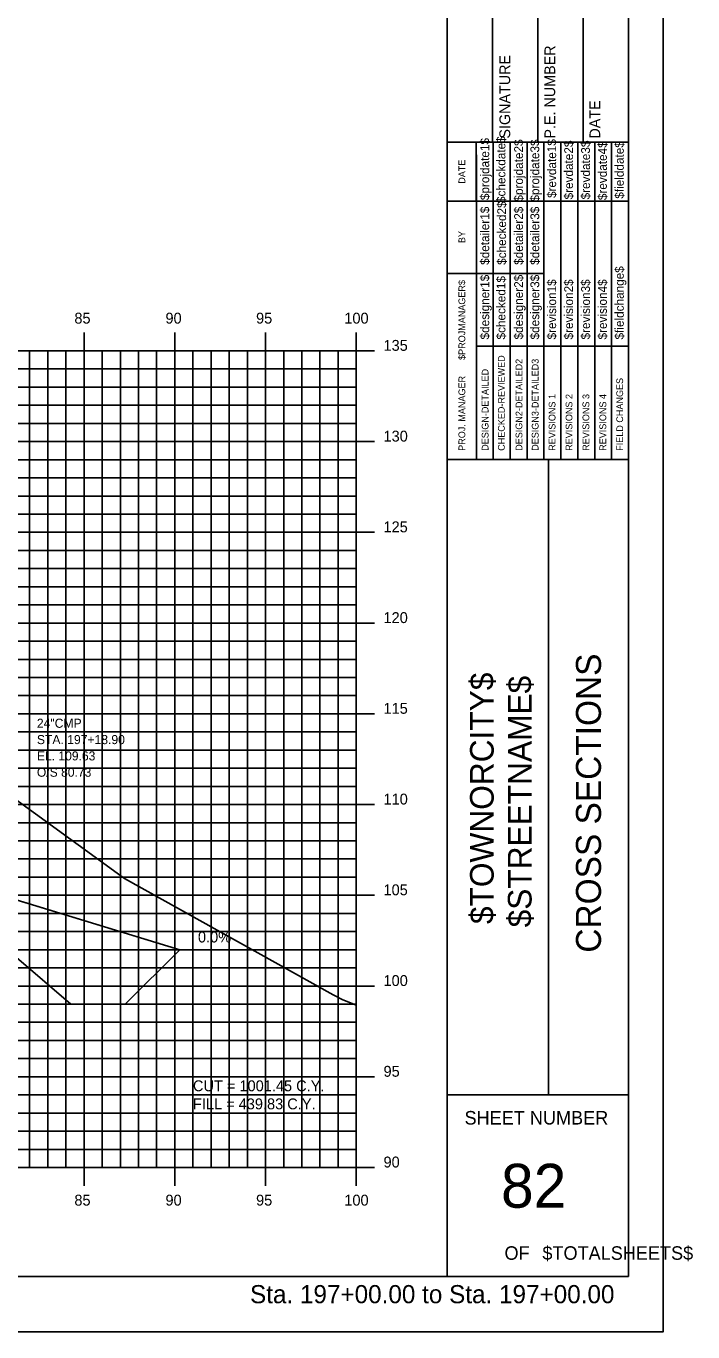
# Model space of a CAD drawing. Extents: x 850598 to 870284, y 366541 to 366651.
# Drawn here: x 864038.1 to 864074.8, y 366541.2 to 366613.1 of the extents above; entities that cross this region are included whole.
import ezdxf

# ---------------------------------------------------------------- set-up
doc = ezdxf.new("R2010")
doc.units = 0
for name, color, linetype in [('ANNOTATION', 7, 'Continuous'), ('BORDER', 7, 'Continuous'), ('D_Drainage_RipRap', 7, 'Continuous'), ('D_Roadway_Centerline', 7, 'Continuous'), ('D_Roadway_SlopeLines', 7, 'Continuous'), ('D_Text_Monospaced', 7, 'Continuous'), ('D_Text_Standard', 7, 'Continuous'), ('H_V ANNOTATION', 7, 'Continuous'), ('HIGHWAY_TITLE', 7, 'Continuous'), ('MAJOR', 7, 'Continuous'), ('MINOR', 7, 'Continuous'), ('PLOT BOUNDARY', 7, 'Continuous'), ('S_Roadway_Centerline', 7, 'Continuous')]:
    doc.layers.add(name, color=color, linetype=linetype)

msp = doc.modelspace()

# ---------------------------------------------------------------- linework, layer by layer
at = {"layer": 'BORDER'}
for p, q in [((864061.29, 366544.225), (864061.29, 366649.225)), ((864071.29, 366544.225), (864071.29, 366649.225)), ((864063.79, 366606.728), (864063.79, 366615.376)), ((864066.29, 366606.728), (864066.29, 366615.376)), ((864068.79, 366606.728), (864068.79, 366615.376)), ((864061.29, 366606.728), (864071.29, 366606.728)), ((864061.29, 366589.228), (864071.29, 366589.228)), ((864066.881, 366554.228), (864066.881, 366589.228)), ((864061.29, 366554.228), (864071.29, 366554.228)), ((863911.29, 366544.225), (864071.29, 366544.225))]:
    msp.add_line(p, q, dxfattribs=at)
for points in [[(864062.905, 366603.478), (864062.905, 366606.728)], [(864063.837, 366589.231), (864063.837, 366606.728)], [(864064.769, 366606.728), (864064.769, 366589.231)], [(864065.701, 366589.231), (864065.701, 366606.728)], [(864066.632, 366589.231), (864066.632, 366606.728)], [(864067.564, 366589.231), (864067.564, 366606.728)], [(864068.496, 366589.231), (864068.496, 366606.728)], [(864069.427, 366589.231), (864069.427, 366606.728)], [(864070.359, 366589.231), (864070.359, 366606.728)], [(864062.906, 366589.231), (864062.906, 366606.022)], [(864061.29, 366603.478), (864071.29, 366603.478)], [(864061.29, 366599.478), (864062.906, 366599.478)], [(864062.905, 366599.478), (864066.631, 366599.478)], [(864062.905, 366595.478), (864071.29, 366595.478)]]:
    msp.add_lwpolyline(points, dxfattribs=at)
at = {"layer": 'D_Drainage_RipRap'}
msp.add_lwpolyline([(864026.914, 366568.225), (864036.699, 366565.237), (864046.561, 366562.225), (864043.561, 366559.225), (864040.561, 366559.225), (864037.561, 366561.787), (864027.776, 366564.775), (864026.914, 366566.725), (863979.29, 366581.27), (863979.29, 366582.77)], close=True, dxfattribs=at)
at = {"layer": 'D_Roadway_Centerline'}
msp.add_lwpolyline([(863916.29, 366583.111), (863935.244, 366585.159), (863938.29, 366582.92), (863938.744, 366585.369), (863938.835, 366585.37), (863938.913, 366585.324), (863939.283, 366584.937), (863939.29, 366584.77), (863945.29, 366585.13), (863956.29, 366585.46), (863967.29, 366585.13), (863971.29, 366584.89), (863973.29, 366584.77), (863979.29, 366582.77), (864026.914, 366568.225), (864036.699, 366565.237), (864046.561, 366562.225), (864050.561, 366562.225)], dxfattribs=at)
at = {"layer": 'D_Roadway_SlopeLines'}
msp.add_lwpolyline([(863979.29, 366582.77), (864046.561, 366562.225), (864046.561, 366562.225)], dxfattribs=at)
at = {"layer": 'MAJOR'}
for p, q in [((864041.29, 366596.227), (864041.29, 366595.225)), ((864041.29, 366596.227), (864041.29, 366595.225)), ((864046.29, 366596.227), (864046.29, 366595.225)), ((864046.29, 366596.227), (864046.29, 366595.225)), ((864051.29, 366596.227), (864051.29, 366595.225)), ((864051.29, 366596.227), (864051.29, 366595.225)), ((864056.29, 366596.227), (864056.29, 366595.225)), ((864056.29, 366596.227), (864056.29, 366595.225)), ((863916.29, 366595.225), (864056.29, 366595.225)), ((863916.29, 366595.225), (864056.29, 366595.225)), ((863916.29, 366595.225), (864056.29, 366595.225)), ((863916.29, 366595.225), (864056.29, 366595.225)), ((864041.29, 366550.225), (864041.29, 366595.225)), ((864041.29, 366550.225), (864041.29, 366595.225)), ((864046.29, 366550.225), (864046.29, 366595.225)), ((864046.29, 366550.225), (864046.29, 366595.225)), ((864051.29, 366550.225), (864051.29, 366595.225)), ((864051.29, 366550.225), (864051.29, 366595.225)), ((864057.292, 366595.225), (864055.288, 366595.225)), ((864057.292, 366595.225), (864055.288, 366595.225)), ((864056.29, 366550.225), (864056.29, 366595.225)), ((864056.29, 366550.225), (864056.29, 366595.225)), ((864056.29, 366550.225), (864056.29, 366595.225)), ((864056.29, 366550.225), (864056.29, 366595.225)), ((863916.29, 366590.225), (864056.29, 366590.225)), ((863916.29, 366590.225), (864056.29, 366590.225)), ((864057.292, 366590.225), (864055.288, 366590.225)), ((864057.292, 366590.225), (864055.288, 366590.225)), ((863916.29, 366585.225), (864056.29, 366585.225)), ((863916.29, 366585.225), (864056.29, 366585.225)), ((864057.292, 366585.225), (864055.288, 366585.225)), ((864057.292, 366585.225), (864055.288, 366585.225)), ((863916.29, 366580.225), (864056.29, 366580.225)), ((863916.29, 366580.225), (864056.29, 366580.225)), ((864057.292, 366580.225), (864055.288, 366580.225)), ((864057.292, 366580.225), (864055.288, 366580.225)), ((863916.29, 366575.225), (864056.29, 366575.225)), ((863916.29, 366575.225), (864056.29, 366575.225)), ((864057.292, 366575.225), (864055.288, 366575.225)), ((864057.292, 366575.225), (864055.288, 366575.225)), ((863916.29, 366570.225), (864056.29, 366570.225)), ((863916.29, 366570.225), (864056.29, 366570.225)), ((864057.292, 366570.225), (864055.288, 366570.225)), ((864057.292, 366570.225), (864055.288, 366570.225)), ((863916.29, 366565.225), (864056.29, 366565.225)), ((863916.29, 366565.225), (864056.29, 366565.225)), ((864057.292, 366565.225), (864055.288, 366565.225)), ((864057.292, 366565.225), (864055.288, 366565.225)), ((863916.29, 366560.225), (864056.29, 366560.225)), ((863916.29, 366560.225), (864056.29, 366560.225)), ((864057.292, 366560.225), (864055.288, 366560.225)), ((864057.292, 366560.225), (864055.288, 366560.225)), ((863916.29, 366555.225), (864056.29, 366555.225)), ((863916.29, 366555.225), (864056.29, 366555.225)), ((864057.292, 366555.225), (864055.288, 366555.225)), ((864057.292, 366555.225), (864055.288, 366555.225)), ((863916.29, 366550.225), (864056.29, 366550.225)), ((863916.29, 366550.225), (864056.29, 366550.225)), ((863916.29, 366550.225), (864056.29, 366550.225)), ((863916.29, 366550.225), (864056.29, 366550.225)), ((864041.29, 366549.223), (864041.29, 366550.225)), ((864041.29, 366549.223), (864041.29, 366550.225)), ((864046.29, 366549.223), (864046.29, 366550.225)), ((864046.29, 366549.223), (864046.29, 366550.225)), ((864051.29, 366549.223), (864051.29, 366550.225)), ((864051.29, 366549.223), (864051.29, 366550.225)), ((864057.292, 366550.225), (864055.288, 366550.225)), ((864057.292, 366550.225), (864055.288, 366550.225)), ((864056.29, 366549.223), (864056.29, 366550.225)), ((864056.29, 366549.223), (864056.29, 366550.225))]:
    msp.add_line(p, q, dxfattribs=at)
at = {"layer": 'MINOR'}
for p, q in [((864038.29, 366550.225), (864038.29, 366595.225)), ((864038.29, 366550.225), (864038.29, 366595.225)), ((864039.29, 366550.225), (864039.29, 366595.225)), ((864039.29, 366550.225), (864039.29, 366595.225)), ((864040.29, 366550.225), (864040.29, 366595.225)), ((864040.29, 366550.225), (864040.29, 366595.225)), ((864042.29, 366550.225), (864042.29, 366595.225)), ((864042.29, 366550.225), (864042.29, 366595.225)), ((864043.29, 366550.225), (864043.29, 366595.225)), ((864043.29, 366550.225), (864043.29, 366595.225)), ((864044.29, 366550.225), (864044.29, 366595.225)), ((864044.29, 366550.225), (864044.29, 366595.225)), ((864045.29, 366550.225), (864045.29, 366595.225)), ((864045.29, 366550.225), (864045.29, 366595.225)), ((864047.29, 366550.225), (864047.29, 366595.225)), ((864047.29, 366550.225), (864047.29, 366595.225)), ((864048.29, 366550.225), (864048.29, 366595.225)), ((864048.29, 366550.225), (864048.29, 366595.225)), ((864049.29, 366550.225), (864049.29, 366595.225)), ((864049.29, 366550.225), (864049.29, 366595.225)), ((864050.29, 366550.225), (864050.29, 366595.225)), ((864050.29, 366550.225), (864050.29, 366595.225)), ((864052.29, 366550.225), (864052.29, 366595.225)), ((864052.29, 366550.225), (864052.29, 366595.225)), ((864053.29, 366550.225), (864053.29, 366595.225)), ((864053.29, 366550.225), (864053.29, 366595.225)), ((864054.29, 366550.225), (864054.29, 366595.225)), ((864054.29, 366550.225), (864054.29, 366595.225)), ((864055.29, 366550.225), (864055.29, 366595.225)), ((864055.29, 366550.225), (864055.29, 366595.225)), ((863916.29, 366594.225), (864056.29, 366594.225)), ((863916.29, 366594.225), (864056.29, 366594.225)), ((864056.29, 366594.225), (864055.288, 366594.225)), ((864056.29, 366594.225), (864055.288, 366594.225)), ((863916.29, 366593.225), (864056.29, 366593.225)), ((863916.29, 366593.225), (864056.29, 366593.225)), ((864056.29, 366593.225), (864055.288, 366593.225)), ((864056.29, 366593.225), (864055.288, 366593.225)), ((863916.29, 366592.225), (864056.29, 366592.225)), ((863916.29, 366592.225), (864056.29, 366592.225)), ((864056.29, 366592.225), (864055.288, 366592.225)), ((864056.29, 366592.225), (864055.288, 366592.225)), ((863916.29, 366591.225), (864056.29, 366591.225)), ((863916.29, 366591.225), (864056.29, 366591.225)), ((864056.29, 366591.225), (864055.288, 366591.225)), ((864056.29, 366591.225), (864055.288, 366591.225)), ((863916.29, 366589.225), (864056.29, 366589.225)), ((863916.29, 366589.225), (864056.29, 366589.225)), ((864056.29, 366589.225), (864055.288, 366589.225)), ((864056.29, 366589.225), (864055.288, 366589.225)), ((863916.29, 366588.225), (864056.29, 366588.225)), ((863916.29, 366588.225), (864056.29, 366588.225)), ((864056.29, 366588.225), (864055.288, 366588.225)), ((864056.29, 366588.225), (864055.288, 366588.225)), ((863916.29, 366587.225), (864056.29, 366587.225)), ((863916.29, 366587.225), (864056.29, 366587.225)), ((864056.29, 366587.225), (864055.288, 366587.225)), ((864056.29, 366587.225), (864055.288, 366587.225)), ((863916.29, 366586.225), (864056.29, 366586.225)), ((863916.29, 366586.225), (864056.29, 366586.225)), ((864056.29, 366586.225), (864055.288, 366586.225)), ((864056.29, 366586.225), (864055.288, 366586.225)), ((863916.29, 366584.225), (864056.29, 366584.225)), ((863916.29, 366584.225), (864056.29, 366584.225)), ((864056.29, 366584.225), (864055.288, 366584.225)), ((864056.29, 366584.225), (864055.288, 366584.225)), ((863916.29, 366583.225), (864056.29, 366583.225)), ((863916.29, 366583.225), (864056.29, 366583.225)), ((864056.29, 366583.225), (864055.288, 366583.225)), ((864056.29, 366583.225), (864055.288, 366583.225)), ((863916.29, 366582.225), (864056.29, 366582.225)), ((863916.29, 366582.225), (864056.29, 366582.225)), ((864056.29, 366582.225), (864055.288, 366582.225)), ((864056.29, 366582.225), (864055.288, 366582.225)), ((863916.29, 366581.225), (864056.29, 366581.225)), ((863916.29, 366581.225), (864056.29, 366581.225)), ((864056.29, 366581.225), (864055.288, 366581.225)), ((864056.29, 366581.225), (864055.288, 366581.225)), ((863916.29, 366579.225), (864056.29, 366579.225)), ((863916.29, 366579.225), (864056.29, 366579.225)), ((864056.29, 366579.225), (864055.288, 366579.225)), ((864056.29, 366579.225), (864055.288, 366579.225)), ((863916.29, 366578.225), (864056.29, 366578.225)), ((863916.29, 366578.225), (864056.29, 366578.225)), ((864056.29, 366578.225), (864055.288, 366578.225)), ((864056.29, 366578.225), (864055.288, 366578.225)), ((863916.29, 366577.225), (864056.29, 366577.225)), ((863916.29, 366577.225), (864056.29, 366577.225)), ((864056.29, 366577.225), (864055.288, 366577.225)), ((864056.29, 366577.225), (864055.288, 366577.225)), ((863916.29, 366576.225), (864056.29, 366576.225)), ((863916.29, 366576.225), (864056.29, 366576.225)), ((864056.29, 366576.225), (864055.288, 366576.225)), ((864056.29, 366576.225), (864055.288, 366576.225)), ((863916.29, 366574.225), (864056.29, 366574.225)), ((863916.29, 366574.225), (864056.29, 366574.225)), ((864056.29, 366574.225), (864055.288, 366574.225)), ((864056.29, 366574.225), (864055.288, 366574.225)), ((863916.29, 366573.225), (864056.29, 366573.225)), ((863916.29, 366573.225), (864056.29, 366573.225)), ((864056.29, 366573.225), (864055.288, 366573.225)), ((864056.29, 366573.225), (864055.288, 366573.225)), ((863916.29, 366572.225), (864056.29, 366572.225)), ((863916.29, 366572.225), (864056.29, 366572.225)), ((864056.29, 366572.225), (864055.288, 366572.225)), ((864056.29, 366572.225), (864055.288, 366572.225)), ((863916.29, 366571.225), (864056.29, 366571.225)), ((863916.29, 366571.225), (864056.29, 366571.225)), ((864056.29, 366571.225), (864055.288, 366571.225)), ((864056.29, 366571.225), (864055.288, 366571.225)), ((863916.29, 366569.225), (864056.29, 366569.225)), ((863916.29, 366569.225), (864056.29, 366569.225)), ((864056.29, 366569.225), (864055.288, 366569.225)), ((864056.29, 366569.225), (864055.288, 366569.225)), ((863916.29, 366568.225), (864056.29, 366568.225)), ((863916.29, 366568.225), (864056.29, 366568.225)), ((864056.29, 366568.225), (864055.288, 366568.225)), ((864056.29, 366568.225), (864055.288, 366568.225)), ((863916.29, 366567.225), (864056.29, 366567.225)), ((863916.29, 366567.225), (864056.29, 366567.225)), ((864056.29, 366567.225), (864055.288, 366567.225)), ((864056.29, 366567.225), (864055.288, 366567.225)), ((863916.29, 366566.225), (864056.29, 366566.225)), ((863916.29, 366566.225), (864056.29, 366566.225)), ((864056.29, 366566.225), (864055.288, 366566.225)), ((864056.29, 366566.225), (864055.288, 366566.225)), ((863916.29, 366564.225), (864056.29, 366564.225)), ((863916.29, 366564.225), (864056.29, 366564.225)), ((864056.29, 366564.225), (864055.288, 366564.225)), ((864056.29, 366564.225), (864055.288, 366564.225)), ((863916.29, 366563.225), (864056.29, 366563.225)), ((863916.29, 366563.225), (864056.29, 366563.225)), ((864056.29, 366563.225), (864055.288, 366563.225)), ((864056.29, 366563.225), (864055.288, 366563.225)), ((863916.29, 366562.225), (864056.29, 366562.225)), ((863916.29, 366562.225), (864056.29, 366562.225)), ((864056.29, 366562.225), (864055.288, 366562.225)), ((864056.29, 366562.225), (864055.288, 366562.225)), ((863916.29, 366561.225), (864056.29, 366561.225)), ((863916.29, 366561.225), (864056.29, 366561.225)), ((864056.29, 366561.225), (864055.288, 366561.225)), ((864056.29, 366561.225), (864055.288, 366561.225)), ((863916.29, 366559.225), (864056.29, 366559.225)), ((863916.29, 366559.225), (864056.29, 366559.225)), ((864056.29, 366559.225), (864055.288, 366559.225)), ((864056.29, 366559.225), (864055.288, 366559.225)), ((863916.29, 366558.225), (864056.29, 366558.225)), ((863916.29, 366558.225), (864056.29, 366558.225)), ((864056.29, 366558.225), (864055.288, 366558.225)), ((864056.29, 366558.225), (864055.288, 366558.225)), ((863916.29, 366557.225), (864056.29, 366557.225)), ((863916.29, 366557.225), (864056.29, 366557.225)), ((864056.29, 366557.225), (864055.288, 366557.225)), ((864056.29, 366557.225), (864055.288, 366557.225)), ((863916.29, 366556.225), (864056.29, 366556.225)), ((863916.29, 366556.225), (864056.29, 366556.225)), ((864056.29, 366556.225), (864055.288, 366556.225)), ((864056.29, 366556.225), (864055.288, 366556.225)), ((863916.29, 366554.225), (864056.29, 366554.225)), ((863916.29, 366554.225), (864056.29, 366554.225)), ((864056.29, 366554.225), (864055.288, 366554.225)), ((864056.29, 366554.225), (864055.288, 366554.225)), ((863916.29, 366553.225), (864056.29, 366553.225)), ((863916.29, 366553.225), (864056.29, 366553.225)), ((864056.29, 366553.225), (864055.288, 366553.225)), ((864056.29, 366553.225), (864055.288, 366553.225)), ((863916.29, 366552.225), (864056.29, 366552.225)), ((863916.29, 366552.225), (864056.29, 366552.225)), ((864056.29, 366552.225), (864055.288, 366552.225)), ((864056.29, 366552.225), (864055.288, 366552.225)), ((863916.29, 366551.225), (864056.29, 366551.225)), ((863916.29, 366551.225), (864056.29, 366551.225)), ((864056.29, 366551.225), (864055.288, 366551.225)), ((864056.29, 366551.225), (864055.288, 366551.225))]:
    msp.add_line(p, q, dxfattribs=at)
at = {"layer": 'PLOT BOUNDARY'}
msp.add_lwpolyline([(863903.197, 366541.166), (864073.197, 366541.166), (864073.197, 366651.166), (863903.197, 366651.166)], close=True, dxfattribs=at)
at = {"layer": 'S_Roadway_Centerline'}
msp.add_lwpolyline([(863988.523, 366581.425), (863990.979, 366581.624), (863997.665, 366581.783), (864001.796, 366581.888), (864005.997, 366581.904), (864012.757, 366581.946), (864014.82, 366581.873), (864018.291, 366581.765), (864024.39, 366579.509), (864025.338, 366579.172), (864028.582, 366576.985), (864043.515, 366566.154), (864055.011, 366559.744), (864055.514, 366559.49), (864056.29, 366559.174)], dxfattribs=at)

# ---------------------------------------------------------------- texts
at = {"layer": 'ANNOTATION'}
msp.add_text('0.0%', height=0.6, dxfattribs=at).set_placement((864047.565, 366562.625))
at = {"layer": 'BORDER'}
for s, height, rotation, p in [('SIGNATURE', 0.5906, 90, (864064.77, 366606.92)), ('P.E. NUMBER', 0.59055, 90, (864067.251, 366606.92)), ('DATE', 0.5906, 90, (864069.731, 366606.92)), ('$projdate1$', 0.48455, 90, (864063.613, 366603.529)), ('$checkdate$', 0.48455, 90, (864064.507, 366603.371)), ('$projdate2$', 0.48455, 90, (864065.476, 366603.45)), ('$projdate3$', 0.48455, 90, (864066.371, 366603.45)), ('$revdate1$', 0.4845, 90, (864067.302, 366603.647)), ('$revdate2$', 0.4845, 90, (864068.234, 366603.568)), ('$revdate3$', 0.4845, 90, (864069.166, 366603.568)), ('$revdate4$', 0.4845, 90, (864070.097, 366603.529)), ('$fielddate$', 0.48455, 90, (864071.029, 366603.607)), ('DATE', 0.3714, 90, (864062.294, 366604.434)), ('$checked2$', 0.4845, 90, (864064.544, 366599.963)), ('$detailer1$', 0.48455, 90, (864063.613, 366599.963)), ('$detailer2$', 0.48455, 90, (864065.476, 366599.963)), ('$detailer3$', 0.48455, 90, (864066.371, 366599.963)), ('BY', 0.3714, 90, (864062.294, 366601.163)), ('$fieldchange$', 0.48455, 90, (864071.029, 366595.851)), ('$designer1$', 0.48455, 90, (864063.613, 366595.851)), ('$checked1$', 0.4845, 90, (864064.507, 366595.851)), ('$designer2$', 0.48455, 90, (864065.476, 366595.851)), ('$designer3$', 0.48455, 90, (864066.371, 366595.851)), ('$revision1$', 0.48455, 90, (864067.302, 366595.851)), ('$revision2$', 0.48455, 90, (864068.234, 366595.851)), ('$revision3$', 0.48455, 90, (864069.166, 366595.851)), ('$revision4$', 0.48455, 90, (864070.097, 366595.851)), ('$PROJMANAGER$', 0.37275, 90, (864062.294, 366594.723)), ('CHECKED-REVIEWED', 0.37275, 90, (864064.471, 366589.716)), ('DESIGN-DETAILED', 0.37275, 90, (864063.576, 366589.716)), ('DESIGN2-DETAILED2', 0.37275, 90, (864065.44, 366589.716)), ('DESIGN3-DETAILED3', 0.37275, 90, (864066.334, 366589.716)), ('PROJ. MANAGER', 0.37275, 90, (864062.294, 366589.716)), ('FIELD CHANGES', 0.37275, 90, (864070.993, 366589.716)), ('REVISIONS 1', 0.37275, 90, (864067.266, 366589.716)), ('REVISIONS 2', 0.37275, 90, (864068.198, 366589.716)), ('REVISIONS 3', 0.37275, 90, (864069.129, 366589.716)), ('REVISIONS 4', 0.37275, 90, (864070.061, 366589.716)), ('CROSS SECTIONS', 1.37787, 90, (864069.774, 366562.062)), ('SHEET NUMBER', 0.74527, 360, (864062.255, 366552.592)), ('82', 2.4194, 360, (864064.265, 366548.008)), ('OF', 0.7453, 360, (864064.457, 366545.138)), ('$TOTALSHEETS$', 0.74527, 360, (864066.546, 366545.138))]:
    msp.add_text(s, height=height, rotation=rotation, dxfattribs=at).set_placement(p)
at = {"layer": 'D_Text_Monospaced'}
for s, height, p in [('24"CMP  ', 0.5, (864038.69, 366574.454)), ('STA. 197+18.90', 0.49998, (864038.69, 366573.554)), ('EL. 109.63', 0.498, (864038.691, 366572.656)), ('O/S 80.73', 0.498, (864038.691, 366571.756))]:
    msp.add_text(s, height=height, dxfattribs=at).set_placement(p)
at = {"layer": 'D_Text_Standard'}
for s, p in [('CUT = 1001.45 C.Y.', (864047.29, 366554.425)), ('FILL = 439.83 C.Y.', (864047.29, 366553.429))]:
    msp.add_text(s, height=0.6, dxfattribs=at).set_placement(p)
at = {"layer": 'H_V ANNOTATION'}
for s, height, p in [('85', 0.6, (864040.757, 366596.725)), ('90', 0.6, (864045.776, 366596.725)), ('95', 0.6, (864050.768, 366596.725)), ('100', 0.6, (864055.631, 366596.725)), ('135', 0.6, (864057.79, 366595.225)), ('130', 0.6, (864057.79, 366590.225)), ('125', 0.6, (864057.79, 366585.225)), ('120', 0.6, (864057.79, 366580.225)), ('115', 0.6, (864057.79, 366575.225)), ('110', 0.6, (864057.79, 366570.225)), ('105', 0.6, (864057.79, 366565.225)), ('100', 0.6, (864057.79, 366560.225)), ('95', 0.6, (864057.79, 366555.225)), ('90', 0.6, (864057.79, 366550.225)), ('85', 0.6, (864040.757, 366548.125)), ('90', 0.6, (864045.776, 366548.125)), ('95', 0.6, (864050.768, 366548.125)), ('100', 0.6, (864055.631, 366548.125)), ('Sta. 197+00.00 to Sta. 197+00.00', 1.0002, (864050.436, 366542.745))]:
    msp.add_text(s, height=height, dxfattribs=at).set_placement(p)
at = {"layer": 'HIGHWAY_TITLE'}
for s, p in [('$TOWNORCITY$', (864063.862, 366563.637)), ('$STREETNAME$', (864065.949, 366563.457))]:
    msp.add_text(s, height=1.30428, rotation=90, dxfattribs=at).set_placement(p)

doc.saveas('drawing.dxf')
